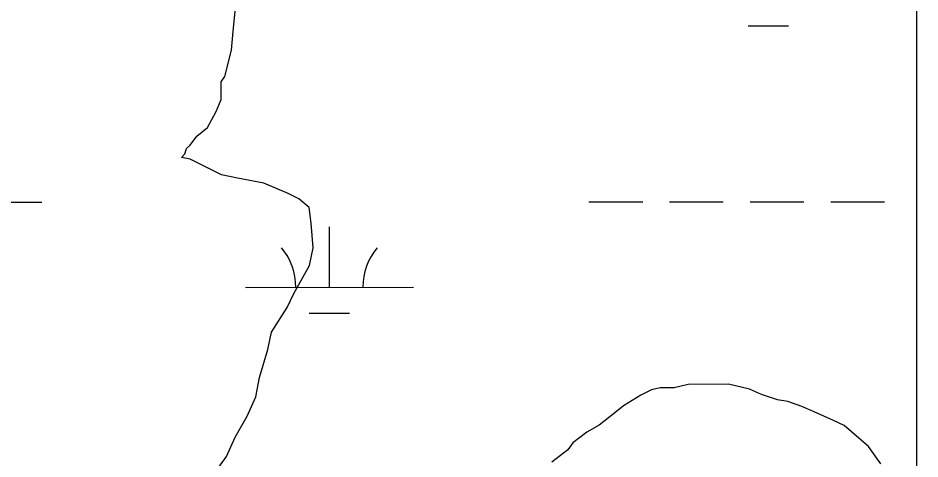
# Model space of a CAD drawing. Extents: x 3279314 to 3317160, y 734079 to 759431.
# Drawn here: x 3296038 to 3296575, y 743558 to 743821 of the extents above; entities that cross this region are included whole.
import ezdxf

# ---------------------------------------------------------------- set-up
doc = ezdxf.new("R2010")
doc.units = 0
for name, color, linetype in [('V-GRID-MAJR', 7, 'Continuous'), ('V-SITE-VEGE', 7, 'Continuous'), ('V-WETL-SWMP', 7, 'Continuous')]:
    doc.layers.add(name, color=color, linetype=linetype)

msp = doc.modelspace()

# ---------------------------------------------------------------- linework, layer by layer
at = {"layer": 'V-GRID-MAJR'}
msp.add_spline([(3296575.29, 739462.57), (3296572.65, 745521.02), (3296570, 751582.85), (3296567.36, 757644.71), (3296567.36, 757648.05)], degree=3, dxfattribs=at)
at = {"layer": 'V-SITE-VEGE'}
for p, q in [((3296166.31, 743812.95), (3296168.3, 743832.76)), ((3296165.32, 743801.48), (3296166.31, 743812.95)), ((3296161.23, 743785.83), (3296165.32, 743801.48)), ((3296159.16, 743782.69), (3296161.23, 743785.83)), ((3296159.21, 743772.28), (3296159.16, 743782.69)), ((3296156.12, 743764.97), (3296159.21, 743772.28)), ((3296150.95, 743755.56), (3296156.12, 743764.97)), ((3296144.73, 743750.32), (3296150.95, 743755.56)), ((3296140.58, 743745.09), (3296144.73, 743750.32)), ((3296138.51, 743743), (3296140.58, 743745.09)), ((3296135.41, 743737.77), (3296137.48, 743739.87)), ((3296137.48, 743739.87), (3296138.51, 743743)), ((3296140.62, 743736.76), (3296135.41, 743737.77)), ((3296159.42, 743727.47), (3296140.62, 743736.76)), ((3296168.81, 743725.43), (3296159.42, 743727.47)), ((3296184.46, 743722.38), (3296168.81, 743725.43)), ((3296199.08, 743716.2), (3296184.46, 743722.38)), ((3296205.34, 743713.1), (3296199.08, 743716.2)), ((3296211.62, 743707.92), (3296205.34, 743713.1)), ((3296212.71, 743698.55), (3296211.62, 743707.92)), ((3296213.82, 743683.96), (3296212.71, 743698.55)), ((3296211.79, 743673.53), (3296213.82, 743683.96)), ((3296202.49, 743656.81), (3296211.79, 743673.53)), ((3296198.36, 743648.46), (3296202.49, 743656.81)), ((3296189.05, 743633.82), (3296198.36, 743648.46)), ((3296187.02, 743623.39), (3296189.05, 743633.82)), ((3296181.89, 743606.7), (3296187.02, 743623.39)), ((3296179.86, 743595.22), (3296181.89, 743606.7)), ((3296415.34, 743599.48), (3296409.1, 743596.32)), ((3296420.55, 743600.55), (3296415.34, 743599.48)), ((3296428.89, 743600.59), (3296420.55, 743600.55)), ((3296437.21, 743602.71), (3296428.89, 743600.59)), ((3296461.18, 743602.82), (3296437.21, 743602.71)), ((3296473.7, 743599.76), (3296461.18, 743602.82)), ((3296481.01, 743596.67), (3296473.7, 743599.76)), ((3296174.7, 743583.73), (3296179.86, 743595.22)), ((3296409.1, 743596.32), (3296398.72, 743590.02)), ((3296490.4, 743593.59), (3296481.01, 743596.67)), ((3296398.72, 743590.02), (3296393.52, 743585.83)), ((3296496.66, 743592.57), (3296490.4, 743593.59)), ((3296505.01, 743589.49), (3296496.66, 743592.57)), ((3296512.32, 743586.4), (3296505.01, 743589.49)), ((3296167.47, 743571.2), (3296174.7, 743583.73)), ((3296393.52, 743585.83), (3296384.18, 743578.49)), ((3296523.81, 743581.24), (3296512.32, 743586.4)), ((3296384.18, 743578.49), (3296376.91, 743574.28)), ((3296530.07, 743578.15), (3296523.81, 743581.24)), ((3296544.72, 743565.71), (3296530.07, 743578.15)), ((3296376.91, 743574.28), (3296368.6, 743567.99)), ((3296162.31, 743559.71), (3296167.47, 743571.2)), ((3296368.6, 743567.99), (3296365.5, 743563.81)), ((3296365.5, 743563.81), (3296356.15, 743556.47)), ((3296552.07, 743555.32), (3296544.72, 743565.71)), ((3296156.1, 743551.34), (3296162.31, 743559.71))]:
    msp.add_line(p, q, dxfattribs=at)
at = {"layer": 'V-WETL-SWMP'}
for p, q in [((3296472.95, 743815.95), (3296496.95, 743815.97)), ((3296020.25, 743711.08), (3296052.25, 743711.1)), ((3296378.16, 743711.27), (3296410.16, 743711.28)), ((3296426.16, 743711.29), (3296458.16, 743711.31)), ((3296474.16, 743711.31), (3296506.16, 743711.33)), ((3296522.16, 743711.34), (3296554.16, 743711.36)), ((3296223.59, 743660.45), (3296223.57, 743696.45)), ((3296173.59, 743660.42), (3296273.59, 743660.47)), ((3296211.6, 743645.01), (3296235.6, 743645.02))]:
    msp.add_line(p, q, dxfattribs=at)
for centre, start, end in [((3296168.35, 743660.89), 359.2573, 40.801), ((3296278.84, 743660.95), 139.2573, 180.801)]:
    msp.add_arc(centre, 35.25, start, end, dxfattribs=at)

doc.saveas('drawing.dxf')
